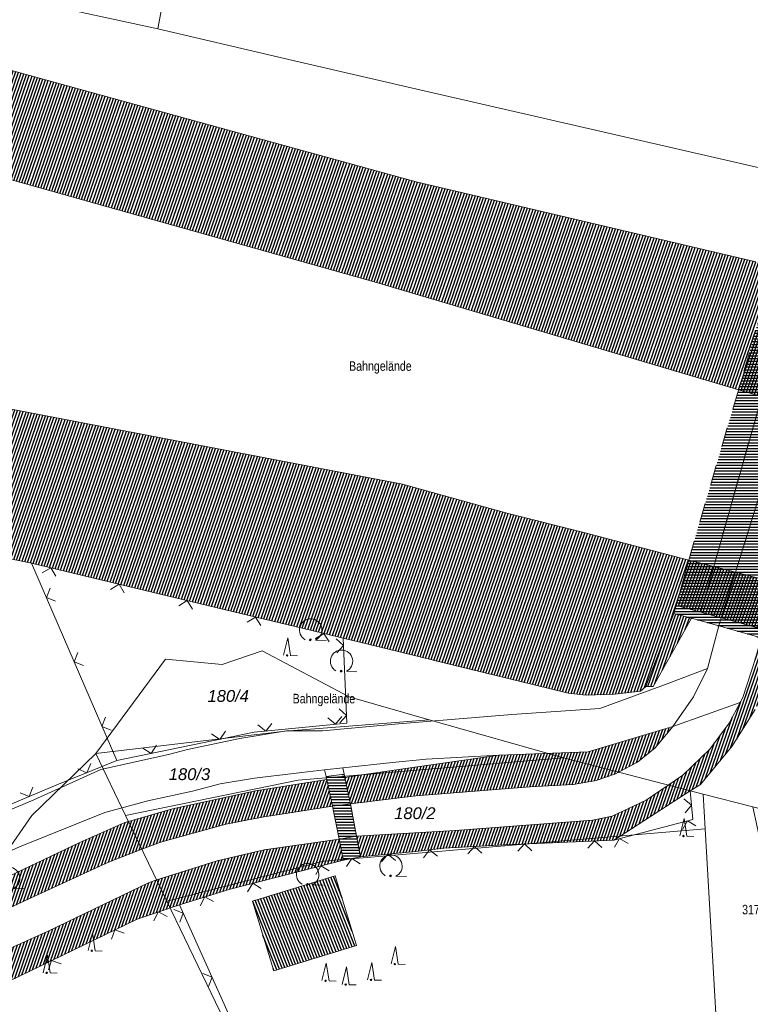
# Model space of a CAD drawing. Header units: metres. Extents: x 345144 to 348639, y 5629211 to 5635235.
# Tile 1034 of 1056: x 347665 to 347717, y 5631543 to 5631613. Entities that reach past the tile are written whole.
import ezdxf
from ezdxf.enums import TextEntityAlignment as Align

# ---------------------------------------------------------------- set-up
doc = ezdxf.new("R2010")
doc.units = ezdxf.units.M
doc.header["$MEASUREMENT"] = 0
doc.linetypes.add('8_8', pattern=[2.8, 1.4, -1.4])
for name, color, linetype in [('028 Geländeform', 7, 'Continuous'), ('028 Geländeform Ausg.', 7, 'Continuous'), ('081-083 Topographie', 7, 'Continuous'), ('081-083 Topographie Ausg.', 7, 'Continuous'), ('AX Flurstück', 7, 'Continuous'), ('AX Gebäude', 7, 'Continuous'), ('Definitionslinie', 7, 'Continuous'), ('Präsentationsobjekt -Text (punktförmig)', 7, 'Continuous')]:
    doc.layers.add(name, color=color, linetype=linetype)
doc.styles.add('ARIAL', font='arial.ttf', dxfattribs={"height": 1})
doc.styles.add('ARIALIT', font='ariali.ttf', dxfattribs={"height": 1})
pattern_1 = [(250.9552151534, (0, 0), (0.1890527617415, -0.065261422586), [])]
pattern_2 = [(0, (0, 0), (0, 0.2), [])]

# ---------------------------------------------------------------- blocks, each defined once
blk = doc.blocks.new('alk_7200_nrwx2')
at = {"true_color": 0x2e2e2e}
h = blk.add_hatch(color=250, dxfattribs=at)
edge = h.paths.add_edge_path(flags=0)
edge.add_arc((-0.020544, -0.388118), 0.055525, 180, 360, ccw=False)
edge.add_arc((-0.020544, -0.388118), 0.055525, 0, 180, ccw=False)
at = {"color": 250, "lineweight": 5, "true_color": 0x2e2e2e, "flags": 128}
blk.add_lwpolyline([(-0.298168, -0.388118), (-0.020544, 1), (0.257079, -0.388118), (0.812326, -0.388118)], dxfattribs=at)
blk.add_lwpolyline([(-0.298168, -0.388118), (-0.020544, 1), (0.257079, -0.388118), (0.812326, -0.388118)], dxfattribs=at)
at = {"color": 250, "lineweight": 5, "true_color": 0x2e2e2e}
for start, end in [(0, 180), (180, 0)]:
    blk.add_arc((-0.020544, -0.388118), 0.055525, start, end, dxfattribs=at)
blk = doc.blocks.new('alk_7100_nrwx2')
at = {"true_color": 0x2e2e2e}
h = blk.add_hatch(color=250, dxfattribs=at)
edge = h.paths.add_edge_path(flags=0)
edge.add_arc((0.024073, -0.597267), 0.057254, 180, 360, ccw=False)
edge.add_arc((0.024073, -0.597267), 0.057255, 0, 180, ccw=False)
at = {"color": 250, "lineweight": 5, "true_color": 0x2e2e2e, "flags": 128}
blk.add_lwpolyline([(0.349382, -0.597267), (1, -0.597267)], dxfattribs=at)
at = {"color": 250, "lineweight": 5, "true_color": 0x2e2e2e}
for centre, radius, start, end in [((0.024073, 0.012362), 0.690995, -61.91481688, -118.08518312), ((0.024073, -0.597267), 0.057255, 0, 180), ((0.024073, -0.597267), 0.057254, 180, 0)]:
    blk.add_arc(centre, radius, start, end, dxfattribs=at)

msp = doc.modelspace()

# ---------------------------------------------------------------- hatches: boundary and pattern name
at = {"layer": '028 Geländeform', "true_color": 0xb27500}
h = msp.add_hatch(dxfattribs=at)
h.set_pattern_fill('_USER', color=44, scale=0.2, angle=250.95521515, style=0, pattern_type=0)
h.set_pattern_definition(pattern_1)
h.paths.add_polyline_path([(347717.598, 5631595.485), (347718.729, 5631595.229), (347718.729, 5631595.229), (347717.905, 5631591.038), (347717.905, 5631591.038), (347717.736, 5631591.087), (347717.736, 5631591.087), (347717.606, 5631590.607), (347717.606, 5631590.607), (347719.222, 5631590.125), (347719.222, 5631590.125), (347721.198, 5631589.537), (347721.198, 5631589.537), (347723.872, 5631588.776), (347723.872, 5631588.776), (347725.583, 5631588.266), (347725.583, 5631588.266), (347726.961, 5631587.855), (347726.961, 5631587.855), (347727.113, 5631588.358), (347727.113, 5631588.358), (347729.355, 5631593.716), (347729.355, 5631593.716), (347728.879, 5631593.96), (347728.879, 5631593.96), (347729.94, 5631595.955), (347729.94, 5631595.955), (347730.559, 5631596.708), (347730.559, 5631596.708), (347731.24, 5631597.149), (347731.24, 5631597.149), (347732.178, 5631597.368), (347732.178, 5631597.368), (347733.343, 5631597.387), (347733.343, 5631597.387), (347751.209, 5631591.605), (347751.209, 5631591.605), (347757.511, 5631589.529), (347757.511, 5631589.529), (347782.259, 5631581.826), (347782.259, 5631581.826), (347782.894, 5631580.825), (347782.894, 5631580.825), (347773.975, 5631583.598), (347773.975, 5631583.598), (347767.769, 5631585.161), (347767.769, 5631585.161), (347778.063, 5631581.984), (347778.063, 5631581.984), (347796.794, 5631576.619), (347796.794, 5631576.619), (347799.745, 5631575.774), (347799.745, 5631575.774), (347800.984, 5631575.145), (347800.984, 5631575.145), (347805.507, 5631573.251), (347805.507, 5631573.251), (347808.816, 5631570.354), (347808.816, 5631570.354), (347807.892, 5631559.075), (347807.892, 5631559.075), (347763.459, 5631572.699), (347763.459, 5631572.699), (347725.803, 5631583.634), (347725.803, 5631583.634), (347724.336, 5631584.06), (347724.336, 5631584.06), (347722.634, 5631584.554), (347722.634, 5631584.554), (347719.891, 5631585.351), (347719.891, 5631585.351), (347718.027, 5631585.892), (347718.027, 5631585.892), (347716.369, 5631586.374), (347716.369, 5631586.374), (347715.982, 5631586.486), (347715.982, 5631586.486), (347690.621, 5631594.01), (347690.621, 5631594.01), (347662.92, 5631601.798), (347662.92, 5631601.798), (347649.668, 5631604.485), (347649.668, 5631604.485), (347650.473, 5631605.854), (347650.473, 5631605.854), (347651.88, 5631607.34), (347651.88, 5631607.34), (347653.377, 5631608.457), (347653.377, 5631608.457), (347655.15, 5631609.203), (347655.15, 5631609.203), (347656.919, 5631609.71), (347656.919, 5631609.71), (347659.142, 5631609.836), (347659.142, 5631609.836), (347661.583, 5631609.669), (347661.583, 5631609.669), (347664.303, 5631609.203), (347664.303, 5631609.203), (347693.442, 5631601.181), (347693.442, 5631601.181)], flags=0)
h = msp.add_hatch(dxfattribs=at)
h.set_pattern_fill('_USER', color=44, scale=0.2, angle=250.95521515, style=0, pattern_type=0)
h.set_pattern_definition(pattern_1)
h.paths.add_polyline_path([(347712.826, 5631574.254), (347711.94, 5631571.029), (347711.94, 5631571.029), (347711.779, 5631570.454), (347711.779, 5631570.454), (347709.769, 5631565.26), (347709.769, 5631565.26), (347709.404, 5631564.926), (347709.404, 5631564.926), (347707.545, 5631564.698), (347707.545, 5631564.698), (347705.535, 5631564.643), (347705.535, 5631564.643), (347704.256, 5631564.769), (347704.256, 5631564.769), (347690.02, 5631568.262), (347690.02, 5631568.262), (347688.23, 5631568.701), (347688.23, 5631568.701), (347685.903, 5631569.261), (347685.903, 5631569.261), (347680.46, 5631570.57), (347680.46, 5631570.57), (347666.068, 5631574.031), (347666.068, 5631574.031), (347651.298, 5631577.059), (347651.298, 5631577.059), (347642.157, 5631578.686), (347642.157, 5631578.686), (347640.775, 5631578.935), (347640.775, 5631578.935), (347639.087, 5631579.56), (347639.087, 5631579.56), (347637.613, 5631580.513), (347637.613, 5631580.513), (347636.139, 5631581.767), (347636.139, 5631581.767), (347634.975, 5631583.183), (347634.975, 5631583.183), (347633.843, 5631585.633), (347633.843, 5631585.633), (347633.007, 5631587.288), (347633.007, 5631587.288), (347632.845, 5631591.188), (347632.845, 5631591.188), (347643.335, 5631589.079), (347643.335, 5631589.079), (347692.465, 5631579.646), (347692.465, 5631579.646), (347699.971, 5631577.563), (347699.971, 5631577.563), (347705.461, 5631576.194), (347705.461, 5631576.194)], flags=0)
h = msp.add_hatch(dxfattribs=at)
h.set_pattern_fill('_USER', color=44, scale=0.2, angle=250.95521515, style=0, pattern_type=0)
h.set_pattern_definition(pattern_1)
h.paths.add_polyline_path([(347711.94, 5631571.029), (347712.826, 5631574.254), (347712.826, 5631574.254), (347714.611, 5631573.79), (347714.611, 5631573.79), (347716.156, 5631573.388), (347716.156, 5631573.388), (347719.134, 5631572.614), (347719.134, 5631572.614), (347720.813, 5631572.177), (347720.813, 5631572.177), (347722.537, 5631571.729), (347722.537, 5631571.729), (347721.56, 5631568.367), (347721.56, 5631568.367), (347719.826, 5631568.848), (347719.826, 5631568.848), (347718.165, 5631569.307), (347718.165, 5631569.307), (347715.143, 5631570.145), (347715.143, 5631570.145), (347713.695, 5631570.545), (347713.695, 5631570.545)], flags=0)
h = msp.add_hatch(dxfattribs=at)
h.set_pattern_fill('_USER', color=44, scale=0.2, angle=250.95521515, style=0, pattern_type=0)
h.set_pattern_definition(pattern_1)
h.paths.add_polyline_path([(347709.769, 5631565.26), (347711.779, 5631570.454), (347711.779, 5631570.454), (347713.036, 5631570.106), (347713.036, 5631570.106), (347710.296, 5631565.258), (347710.296, 5631565.258)], flags=0)
h = msp.add_hatch(dxfattribs=at)
h.set_pattern_fill('_USER', color=44, scale=0.2, angle=250.95521515, style=0, pattern_type=0)
h.set_pattern_definition(pattern_1)
h.paths.add_polyline_path([(347717.981, 5631568.714), (347719.628, 5631568.27), (347719.628, 5631568.27), (347718.8, 5631566.114), (347718.8, 5631566.114), (347717.564, 5631563.61), (347717.564, 5631563.61), (347715.903, 5631560.977), (347715.903, 5631560.977), (347713.66, 5631558.274), (347713.66, 5631558.274), (347712.929, 5631557.831), (347712.929, 5631557.831), (347707.942, 5631554.605), (347707.942, 5631554.605), (347707.508, 5631554.324), (347707.508, 5631554.324), (347701.479, 5631554.06), (347701.479, 5631554.06), (347699.758, 5631553.984), (347699.758, 5631553.984), (347695.395, 5631553.738), (347695.395, 5631553.738), (347693.386, 5631553.503), (347693.386, 5631553.503), (347689.472, 5631553.141), (347689.472, 5631553.141), (347689.195, 5631554.595), (347689.195, 5631554.595), (347696.207, 5631555.012), (347696.207, 5631555.012), (347705.98, 5631555.737), (347705.98, 5631555.737), (347707.374, 5631556.02), (347707.374, 5631556.02), (347709.803, 5631557.17), (347709.803, 5631557.17), (347711.375, 5631558.234), (347711.375, 5631558.234), (347712.415, 5631558.939), (347712.415, 5631558.939), (347714.337, 5631560.805), (347714.337, 5631560.805), (347715.698, 5631562.648), (347715.698, 5631562.648), (347716.495, 5631564.119), (347716.495, 5631564.119), (347716.687, 5631564.474), (347716.687, 5631564.474), (347717.582, 5631567.241), (347717.582, 5631567.241)], flags=0)
h = msp.add_hatch(dxfattribs=at)
h.set_pattern_fill('_USER', color=44, scale=0.2, angle=250.95521515, style=0, pattern_type=0)
h.set_pattern_definition(pattern_1)
h.paths.add_polyline_path([(347701.556, 5631558.118), (347693.413, 5631557.473), (347693.413, 5631557.473), (347688.753, 5631556.908), (347688.753, 5631556.908), (347688.36, 5631558.781), (347688.36, 5631558.781), (347689.722, 5631558.983), (347689.722, 5631558.983), (347693.172, 5631559.496), (347693.172, 5631559.496), (347699.305, 5631560.365), (347699.305, 5631560.365), (347705.664, 5631560.601), (347705.664, 5631560.601), (347711.708, 5631562.413), (347711.708, 5631562.413), (347710.439, 5631560.891), (347710.439, 5631560.891), (347709.173, 5631559.876), (347709.173, 5631559.876), (347707.831, 5631559.154), (347707.831, 5631559.154), (347707.609, 5631559.035), (347707.609, 5631559.035), (347706.235, 5631558.563), (347706.235, 5631558.563), (347704.599, 5631558.279), (347704.599, 5631558.279)], flags=0)
h = msp.add_hatch(dxfattribs=at)
h.set_pattern_fill('_USER', color=44, scale=0.2, angle=250.95521515, style=0, pattern_type=0)
h.set_pattern_definition(pattern_1)
h.paths.add_polyline_path([(347658.27, 5631548.809), (347669.489, 5631554.162), (347669.489, 5631554.162), (347672.701, 5631555.574), (347672.701, 5631555.574), (347672.968, 5631555.65), (347672.968, 5631555.65), (347676.09, 5631556.537), (347676.09, 5631556.537), (347682.007, 5631557.819), (347682.007, 5631557.819), (347687.073, 5631558.625), (347687.073, 5631558.625), (347687.479, 5631556.743), (347687.479, 5631556.743), (347682.478, 5631555.961), (347682.478, 5631555.961), (347679.894, 5631555.446), (347679.894, 5631555.446), (347675.235, 5631554.173), (347675.235, 5631554.173), (347673.921, 5631553.671), (347673.921, 5631553.671), (347671.542, 5631552.762), (347671.542, 5631552.762), (347665.876, 5631550.137), (347665.876, 5631550.137), (347659.206, 5631547.031), (347659.206, 5631547.031)], flags=0)
h = msp.add_hatch(dxfattribs=at)
h.set_pattern_fill('_USER', color=44, scale=0.2, angle=250.95521515, style=0, pattern_type=0)
h.set_pattern_definition(pattern_1)
h.paths.add_polyline_path([(347660.392, 5631544.762), (347667.253, 5631547.846), (347667.253, 5631547.846), (347674.431, 5631551.293), (347674.431, 5631551.293), (347674.974, 5631551.499), (347674.974, 5631551.499), (347679.261, 5631552.851), (347679.261, 5631552.851), (347682.628, 5631553.618), (347682.628, 5631553.618), (347687.965, 5631554.395), (347687.965, 5631554.395), (347688.244, 5631552.943), (347688.244, 5631552.943), (347688.252, 5631552.904), (347688.252, 5631552.904), (347680.192, 5631550.835), (347680.192, 5631550.835), (347676.598, 5631549.715), (347676.598, 5631549.715), (347673.572, 5631548.701), (347673.572, 5631548.701), (347661.412, 5631542.799), (347661.412, 5631542.799), (347661.406, 5631542.811), (347661.406, 5631542.811)], flags=0)
at = {"layer": '081-083 Topographie'}
h = msp.add_hatch(dxfattribs=at)
h.set_pattern_fill('_USER', scale=0.2, style=0, pattern_type=0)
h.set_pattern_definition(pattern_2)
h.paths.add_polyline_path([(347721.388, 5631567.783), (347719.956, 5631568.179), (347719.956, 5631568.179), (347719.628, 5631568.27), (347719.628, 5631568.27), (347717.981, 5631568.714), (347717.981, 5631568.714), (347714.97, 5631569.574), (347714.97, 5631569.574), (347713.036, 5631570.106), (347713.036, 5631570.106), (347711.779, 5631570.454), (347711.779, 5631570.454), (347711.94, 5631571.029), (347711.94, 5631571.029), (347712.826, 5631574.254), (347712.826, 5631574.254), (347716.369, 5631586.374), (347716.369, 5631586.374), (347717.606, 5631590.607), (347717.606, 5631590.607), (347717.736, 5631591.087), (347717.736, 5631591.087), (347717.905, 5631591.038), (347717.905, 5631591.038), (347719.014, 5631590.702), (347719.014, 5631590.702), (347721.342, 5631590.018), (347721.342, 5631590.018), (347724.066, 5631589.253), (347724.066, 5631589.253), (347725.99, 5631588.688), (347725.99, 5631588.688), (347727.113, 5631588.358), (347727.113, 5631588.358), (347726.961, 5631587.855), (347726.961, 5631587.855), (347725.803, 5631583.634), (347725.803, 5631583.634), (347722.537, 5631571.729), (347722.537, 5631571.729), (347721.56, 5631568.367), (347721.56, 5631568.367)], flags=0)
h = msp.add_hatch(dxfattribs=at)
h.set_pattern_fill('_USER', scale=0.2, style=0, pattern_type=0)
h.set_pattern_definition(pattern_2)
h.paths.add_polyline_path([(347688.252, 5631552.904), (347688.244, 5631552.943), (347688.244, 5631552.943), (347687.965, 5631554.395), (347687.965, 5631554.395), (347687.479, 5631556.743), (347687.479, 5631556.743), (347687.073, 5631558.625), (347687.073, 5631558.625), (347687.02, 5631558.853), (347687.02, 5631558.853), (347688.312, 5631559.02), (347688.312, 5631559.02), (347688.36, 5631558.781), (347688.36, 5631558.781), (347688.753, 5631556.908), (347688.753, 5631556.908), (347689.195, 5631554.595), (347689.195, 5631554.595), (347689.472, 5631553.141), (347689.472, 5631553.141)], flags=0)
at = {"layer": 'AX Gebäude', "true_color": 0x4f4f4f}
h = msp.add_hatch(dxfattribs=at)
h.set_pattern_fill('_USER', color=251, scale=0.2, angle=111.52941176, style=0, pattern_type=0)
h.set_pattern_definition([(111.5294117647, (0, 0), (-0.186045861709, -0.07339575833), [])])
h.paths.add_polyline_path([(347681.794, 5631549.984), (347687.677, 5631551.774), (347689.186, 5631546.814), (347683.303, 5631545.025)], flags=0)

# ---------------------------------------------------------------- linework, layer by layer
at = {"layer": '081-083 Topographie', "color": 7, "linetype": 'Continuous', "lineweight": 5, "flags": 128}
for points in [[(347713.695, 5631570.545), (347714.611, 5631573.79), (347714.611, 5631573.79), (347718.027, 5631585.892), (347718.027, 5631585.892), (347719.222, 5631590.125)], [(347711.708, 5631562.413), (347713.159, 5631564.524), (347713.159, 5631564.524), (347714.17, 5631566.534), (347714.17, 5631566.534), (347714.97, 5631569.574), (347714.97, 5631569.574), (347715.143, 5631570.145), (347715.143, 5631570.145), (347716.156, 5631573.388), (347716.156, 5631573.388), (347719.891, 5631585.351), (347719.891, 5631585.351), (347721.198, 5631589.537), (347721.198, 5631589.537), (347721.342, 5631590.018)], [(347716.495, 5631564.119), (347716.687, 5631564.474), (347716.687, 5631564.474), (347717.582, 5631567.241), (347717.582, 5631567.241), (347717.981, 5631568.714), (347717.981, 5631568.714), (347718.165, 5631569.307), (347718.165, 5631569.307), (347719.134, 5631572.614), (347719.134, 5631572.614), (347722.634, 5631584.554), (347722.634, 5631584.554), (347723.872, 5631588.776), (347723.872, 5631588.776), (347724.066, 5631589.253)], [(347688.23, 5631568.701), (347688.511, 5631562.655), (347688.511, 5631562.655), (347681.913, 5631561.992), (347681.913, 5631561.992), (347672.126, 5631559.981), (347672.126, 5631559.981), (347666.068, 5631574.031), (347666.068, 5631574.031), (347680.46, 5631570.57), (347680.46, 5631570.57), (347685.903, 5631569.261), (347685.903, 5631569.261), (347688.23, 5631568.701)], [(347662.056, 5631555.441), (347666.218, 5631557.179), (347666.218, 5631557.179), (347670.993, 5631559.35), (347670.993, 5631559.35), (347675.803, 5631560.405), (347675.803, 5631560.405), (347677.173, 5631560.758), (347677.173, 5631560.758), (347680.883, 5631561.553), (347680.883, 5631561.553), (347684.213, 5631562.109), (347684.213, 5631562.109), (347686.765, 5631562.088), (347686.765, 5631562.088), (347692.185, 5631562.585), (347692.185, 5631562.585), (347700.237, 5631563.252), (347700.237, 5631563.252), (347706.513, 5631563.682), (347706.513, 5631563.682), (347711.109, 5631565.383), (347711.109, 5631565.383), (347714.17, 5631566.534)], [(347711.708, 5631562.413), (347716.495, 5631564.119)], [(347632.233, 5631542.844), (347633.688, 5631542.088), (347633.688, 5631542.088), (347660, 5631554.954), (347660, 5631554.954), (347663.93, 5631556.601), (347663.93, 5631556.601), (347667.869, 5631558.253), (347667.869, 5631558.253), (347672.126, 5631559.981)], [(347688.207, 5631559.469), (347691.76, 5631559.851), (347691.76, 5631559.851), (347694.139, 5631560.08), (347694.139, 5631560.08), (347699.305, 5631560.365)], [(347657.53, 5631550.306), (347660.606, 5631551.735), (347660.606, 5631551.735), (347665.196, 5631553.833), (347665.196, 5631553.833), (347671.282, 5631556.283), (347671.282, 5631556.283), (347674.341, 5631557.119), (347674.341, 5631557.119), (347677.525, 5631557.803), (347677.525, 5631557.803), (347679.478, 5631558.336), (347679.478, 5631558.336), (347681.941, 5631558.725), (347681.941, 5631558.725), (347685.294, 5631559.129), (347685.294, 5631559.129), (347686.918, 5631559.325)], [(347686.918, 5631559.325), (347688.207, 5631559.469)], [(347686.918, 5631559.325), (347687.02, 5631558.853)], [(347688.207, 5631559.469), (347688.312, 5631559.02)], [(347712.929, 5631557.831), (347713.126, 5631555.787)], [(347687.479, 5631556.743), (347688.753, 5631556.908)], [(347693.386, 5631553.503), (347695.395, 5631553.738), (347695.395, 5631553.738), (347699.758, 5631553.984), (347699.758, 5631553.984), (347701.479, 5631554.06), (347701.479, 5631554.06), (347707.508, 5631554.324), (347707.508, 5631554.324), (347713.126, 5631555.787)], [(347687.965, 5631554.395), (347689.195, 5631554.595)], [(347676.598, 5631549.715), (347680.192, 5631550.835), (347680.192, 5631550.835), (347688.252, 5631552.904), (347688.252, 5631552.904), (347689.472, 5631553.141), (347689.472, 5631553.141), (347693.386, 5631553.503)], [(347660.367, 5631541.367), (347660.012, 5631542.111), (347660.012, 5631542.111), (347660.381, 5631542.292), (347660.381, 5631542.292), (347661.412, 5631542.799), (347661.412, 5631542.799), (347673.572, 5631548.701), (347673.572, 5631548.701), (347676.598, 5631549.715)], [(347676.598, 5631549.715), (347687.37, 5631525.747), (347687.37, 5631525.747), (347696.387, 5631505.848)]]:
    msp.add_lwpolyline(points, dxfattribs=at)
at = {"layer": 'AX Flurstück', "color": 8, "linetype": 'Continuous', "lineweight": 13, "true_color": 0x808080, "flags": 128}
for points in [[(347657.003, 5631672.874), (347678.525, 5631667.799), (347681.602, 5631667.138), (347685.098, 5631666.387), (347675.054, 5631612.053), (347669.668, 5631613.223), (347666.753, 5631613.882), (347657.776, 5631616.068), (347646.36, 5631618.573), (347647.524, 5631627.558), (347651.782, 5631647.94), (347656.804, 5631671.959), (347657.003, 5631672.874)], [(347749.436, 5631652.246), (347780.697, 5631645.116), (347772.176, 5631638.808), (347758.903, 5631625.899), (347749.932, 5631619.128), (347734.658, 5631613.605), (347729.854, 5631610.888), (347726.094, 5631605.537), (347723.869, 5631601.255), (347719.002, 5631601.903), (347693.998, 5631607.661), (347685.185, 5631609.691), (347675.054, 5631612.053), (347685.098, 5631666.387), (347702.659, 5631662.167), (347705.474, 5631661.301), (347749.436, 5631652.246)], [(347669.668, 5631613.223), (347675.054, 5631612.053), (347685.185, 5631609.691), (347693.998, 5631607.661), (347719.002, 5631601.903), (347723.869, 5631601.255), (347727.83, 5631600.723), (347733.861, 5631599.908), (347740.645, 5631597.641), (347770.878, 5631588.868), (347784.248, 5631582.221)], [(347633.526, 5631574.114), (347638.829, 5631572.868), (347643.816, 5631572.956), (347652.455, 5631569.833), (347652.35, 5631568.726), (347649.995, 5631567.171), (347649.699, 5631565.542), (347653.373, 5631561.14), (347653.133, 5631550.803), (347655.102, 5631549.512), (347659.402, 5631550.188), (347663.238, 5631552.003), (347666.076, 5631556.081), (347670.639, 5631560.489), (347672.761, 5631556.079), (347675.696, 5631549.986), (347687.37, 5631525.746), (347696.485, 5631505.952), (347682.847, 5631498.942)], [(347796.284, 5631537.306), (347775.412, 5631542.342), (347774.465, 5631542.468), (347773.197, 5631542.453), (347728.655, 5631553.769), (347717.396, 5631556.682), (347713.85, 5631557.599), (347703.928, 5631560.167), (347694.362, 5631562.887), (347688.674, 5631564.509), (347682.473, 5631567.793), (347679.622, 5631566.818), (347675.595, 5631567.202), (347670.639, 5631560.489), (347666.076, 5631556.081), (347663.238, 5631552.003)], [(347675.595, 5631567.202), (347679.622, 5631566.818), (347682.473, 5631567.793), (347688.674, 5631564.509), (347694.362, 5631562.887), (347684.102, 5631562.063), (347670.639, 5631560.489), (347675.595, 5631567.202)], [(347684.102, 5631562.063), (347694.362, 5631562.887), (347703.928, 5631560.167), (347685.041, 5631558.593), (347672.761, 5631556.079), (347670.639, 5631560.489), (347684.102, 5631562.063)], [(347686.858, 5631552.825), (347675.696, 5631549.986), (347672.761, 5631556.079), (347685.041, 5631558.593), (347703.928, 5631560.167), (347713.85, 5631557.599), (347713.993, 5631555.115), (347686.858, 5631552.825)], [(347739.3, 5631527.731), (347717.026, 5631516.178), (347714.749, 5631541.968), (347713.993, 5631555.115), (347713.85, 5631557.599), (347717.396, 5631556.682), (347718.012, 5631553.851), (347721.704, 5631551.63), (347769.039, 5631540.689), (347759.524, 5631535.954), (347753.144, 5631533.477), (347744.698, 5631530.247), (347739.3, 5631527.731)], [(347717.026, 5631516.178), (347696.485, 5631505.952), (347687.37, 5631525.746), (347675.696, 5631549.986), (347686.858, 5631552.825), (347713.993, 5631555.115), (347714.749, 5631541.968), (347717.026, 5631516.178)]]:
    msp.add_lwpolyline(points, dxfattribs=at)
at = {"layer": 'AX Gebäude', "color": 7, "linetype": 'Continuous', "lineweight": 5, "flags": 128}
msp.add_lwpolyline([(347681.794, 5631549.984), (347687.677, 5631551.774), (347689.186, 5631546.814), (347683.303, 5631545.025), (347681.794, 5631549.984)], dxfattribs=at)
at = {"layer": 'Definitionslinie', "color": 44, "linetype": 'Continuous', "lineweight": 5, "true_color": 0xb27500, "flags": 128}
for points in [[(347664.303, 5631609.203), (347693.442, 5631601.181)], [(347662.92, 5631601.798), (347690.621, 5631594.01)], [(347693.442, 5631601.181), (347717.598, 5631595.485)], [(347690.621, 5631594.01), (347715.982, 5631586.486)], [(347643.335, 5631589.079), (347692.465, 5631579.646)], [(347715.982, 5631586.486), (347716.369, 5631586.374), (347716.369, 5631586.374), (347718.027, 5631585.892), (347718.027, 5631585.892), (347719.891, 5631585.351), (347719.891, 5631585.351), (347722.634, 5631584.554), (347722.634, 5631584.554), (347724.336, 5631584.06), (347724.336, 5631584.06), (347725.803, 5631583.634), (347725.803, 5631583.634), (347763.459, 5631572.699)], [(347692.465, 5631579.646), (347699.971, 5631577.563)], [(347699.971, 5631577.563), (347705.461, 5631576.194)], [(347651.298, 5631577.059), (347666.068, 5631574.031)], [(347705.461, 5631576.194), (347712.826, 5631574.254)], [(347666.068, 5631574.031), (347680.46, 5631570.57)], [(347711.94, 5631571.029), (347712.826, 5631574.254)], [(347711.94, 5631571.029), (347712.826, 5631574.254)], [(347712.826, 5631574.254), (347714.611, 5631573.79), (347714.611, 5631573.79), (347716.156, 5631573.388), (347716.156, 5631573.388), (347719.134, 5631572.614), (347719.134, 5631572.614), (347720.813, 5631572.177), (347720.813, 5631572.177), (347722.537, 5631571.729)], [(347680.46, 5631570.57), (347685.903, 5631569.261)], [(347709.769, 5631565.26), (347711.779, 5631570.454)], [(347709.769, 5631565.26), (347711.779, 5631570.454)], [(347711.779, 5631570.454), (347711.94, 5631571.029)], [(347711.779, 5631570.454), (347713.036, 5631570.106)], [(347711.94, 5631571.029), (347713.695, 5631570.545)], [(347713.695, 5631570.545), (347715.143, 5631570.145)], [(347710.296, 5631565.258), (347713.036, 5631570.106)], [(347715.143, 5631570.145), (347718.165, 5631569.307)], [(347685.903, 5631569.261), (347688.23, 5631568.701)], [(347688.23, 5631568.701), (347690.02, 5631568.262)], [(347690.02, 5631568.262), (347704.256, 5631564.769)], [(347716.687, 5631564.474), (347717.582, 5631567.241)], [(347707.545, 5631564.698), (347709.404, 5631564.926)], [(347709.404, 5631564.926), (347709.769, 5631565.26)], [(347709.769, 5631565.26), (347710.296, 5631565.258)], [(347704.256, 5631564.769), (347705.535, 5631564.643)], [(347705.535, 5631564.643), (347707.545, 5631564.698)], [(347715.698, 5631562.648), (347716.495, 5631564.119)], [(347716.495, 5631564.119), (347716.687, 5631564.474)], [(347715.903, 5631560.977), (347717.564, 5631563.61)], [(347705.664, 5631560.601), (347711.708, 5631562.413)], [(347710.439, 5631560.891), (347711.708, 5631562.413)], [(347714.337, 5631560.805), (347715.698, 5631562.648)], [(347699.305, 5631560.365), (347705.664, 5631560.601)], [(347709.173, 5631559.876), (347710.439, 5631560.891)], [(347712.415, 5631558.939), (347714.337, 5631560.805)], [(347713.66, 5631558.274), (347715.903, 5631560.977)], [(347693.172, 5631559.496), (347699.305, 5631560.365)], [(347688.36, 5631558.781), (347689.722, 5631558.983), (347689.722, 5631558.983), (347693.172, 5631559.496)], [(347707.609, 5631559.035), (347707.831, 5631559.154), (347707.831, 5631559.154), (347709.173, 5631559.876)], [(347682.007, 5631557.819), (347687.073, 5631558.625)], [(347687.073, 5631558.625), (347687.479, 5631556.743)], [(347688.36, 5631558.781), (347688.753, 5631556.908)], [(347704.599, 5631558.279), (347706.235, 5631558.563)], [(347706.235, 5631558.563), (347707.609, 5631559.035)], [(347709.803, 5631557.17), (347711.375, 5631558.234), (347711.375, 5631558.234), (347712.415, 5631558.939)], [(347676.09, 5631556.537), (347682.007, 5631557.819)], [(347693.413, 5631557.473), (347701.556, 5631558.118)], [(347701.556, 5631558.118), (347704.599, 5631558.279)], [(347707.508, 5631554.324), (347707.942, 5631554.605), (347707.942, 5631554.605), (347712.929, 5631557.831)], [(347712.929, 5631557.831), (347713.66, 5631558.274)], [(347688.753, 5631556.908), (347693.413, 5631557.473)], [(347707.374, 5631556.02), (347709.803, 5631557.17)], [(347672.701, 5631555.574), (347672.968, 5631555.65), (347672.968, 5631555.65), (347676.09, 5631556.537)], [(347682.478, 5631555.961), (347687.479, 5631556.743)], [(347679.894, 5631555.446), (347682.478, 5631555.961)], [(347696.207, 5631555.012), (347705.98, 5631555.737)], [(347705.98, 5631555.737), (347707.374, 5631556.02)], [(347669.489, 5631554.162), (347672.701, 5631555.574)], [(347675.235, 5631554.173), (347679.894, 5631555.446)], [(347689.195, 5631554.595), (347696.207, 5631555.012)], [(347682.628, 5631553.618), (347687.965, 5631554.395)], [(347687.965, 5631554.395), (347688.244, 5631552.943), (347688.244, 5631552.943), (347688.252, 5631552.904)], [(347689.195, 5631554.595), (347689.472, 5631553.141)], [(347699.758, 5631553.984), (347701.479, 5631554.06), (347701.479, 5631554.06), (347707.508, 5631554.324)], [(347658.27, 5631548.809), (347669.489, 5631554.162)], [(347671.542, 5631552.762), (347673.921, 5631553.671)], [(347673.921, 5631553.671), (347675.235, 5631554.173)], [(347679.261, 5631552.851), (347682.628, 5631553.618)], [(347693.386, 5631553.503), (347695.395, 5631553.738)], [(347695.395, 5631553.738), (347699.758, 5631553.984)], [(347680.192, 5631550.835), (347688.252, 5631552.904)], [(347689.472, 5631553.141), (347693.386, 5631553.503)], [(347665.876, 5631550.137), (347671.542, 5631552.762)], [(347674.974, 5631551.499), (347679.261, 5631552.851)], [(347674.431, 5631551.293), (347674.974, 5631551.499)], [(347667.253, 5631547.846), (347674.431, 5631551.293)], [(347676.598, 5631549.715), (347680.192, 5631550.835)], [(347659.206, 5631547.031), (347665.876, 5631550.137)], [(347673.572, 5631548.701), (347676.598, 5631549.715)], [(347661.412, 5631542.799), (347673.572, 5631548.701)], [(347660.392, 5631544.762), (347667.253, 5631547.846)]]:
    msp.add_lwpolyline(points, dxfattribs=at)
at = {"layer": 'Definitionslinie', "color": 7, "linetype": '8_8', "lineweight": 5, "flags": 128}
for points in [[(347712.826, 5631574.254), (347716.369, 5631586.374), (347716.369, 5631586.374), (347717.606, 5631590.607)], [(347713.695, 5631570.545), (347714.611, 5631573.79), (347714.611, 5631573.79), (347718.027, 5631585.892), (347718.027, 5631585.892), (347719.222, 5631590.125)], [(347715.143, 5631570.145), (347716.156, 5631573.388), (347716.156, 5631573.388), (347719.891, 5631585.351), (347719.891, 5631585.351), (347721.198, 5631589.537)], [(347711.94, 5631571.029), (347712.826, 5631574.254)], [(347711.779, 5631570.454), (347711.94, 5631571.029)], [(347714.97, 5631569.574), (347715.143, 5631570.145)], [(347713.159, 5631564.524), (347714.17, 5631566.534)], [(347711.708, 5631562.413), (347713.159, 5631564.524)], [(347687.479, 5631556.743), (347688.753, 5631556.908)], [(347687.965, 5631554.395), (347689.195, 5631554.595)]]:
    msp.add_lwpolyline(points, dxfattribs=at)
at = {"layer": 'Definitionslinie', "color": 7, "linetype": 'Continuous', "lineweight": 5, "flags": 128}
for points in [[(347666.068, 5631574.031), (347680.46, 5631570.57), (347680.46, 5631570.57), (347685.903, 5631569.261), (347685.903, 5631569.261), (347688.23, 5631568.701)], [(347666.068, 5631574.031), (347672.126, 5631559.981)], [(347667.796, 5631573.101), (347667.426, 5631573.704), (347666.823, 5631573.335)], [(347667.796, 5631573.101), (347667.426, 5631573.704), (347666.823, 5631573.335)], [(347672.657, 5631571.932), (347672.288, 5631572.535), (347671.685, 5631572.166)], [(347672.657, 5631571.932), (347672.288, 5631572.535), (347671.685, 5631572.166)], [(347667.378, 5631572.254), (347667.117, 5631571.597), (347667.774, 5631571.336)], [(347667.378, 5631572.254), (347667.117, 5631571.597), (347667.774, 5631571.336)], [(347677.518, 5631570.763), (347677.149, 5631571.366), (347676.546, 5631570.997)], [(347677.518, 5631570.763), (347677.149, 5631571.366), (347676.546, 5631570.997)], [(347682.38, 5631569.594), (347682.01, 5631570.197), (347681.407, 5631569.828)], [(347682.38, 5631569.594), (347682.01, 5631570.197), (347681.407, 5631569.828)], [(347687.241, 5631568.425), (347686.872, 5631569.028), (347686.269, 5631568.658)], [(347687.241, 5631568.425), (347686.872, 5631569.028), (347686.269, 5631568.659)], [(347714.17, 5631566.534), (347714.97, 5631569.574)], [(347687.778, 5631567.653), (347688.254, 5631568.175), (347687.732, 5631568.652)], [(347687.778, 5631567.653), (347688.254, 5631568.175), (347687.732, 5631568.652)], [(347688.23, 5631568.701), (347688.511, 5631562.655)], [(347669.358, 5631567.663), (347669.097, 5631567.006), (347669.754, 5631566.745)], [(347669.358, 5631567.663), (347669.097, 5631567.006), (347669.754, 5631566.745)], [(347716.687, 5631564.474), (347717.582, 5631567.241)], [(347711.109, 5631565.383), (347714.17, 5631566.534)], [(347706.513, 5631563.682), (347711.109, 5631565.383)], [(347711.708, 5631562.413), (347716.495, 5631564.119)], [(347716.495, 5631564.119), (347716.687, 5631564.474)], [(347688.01, 5631562.658), (347688.487, 5631563.181), (347687.964, 5631563.657)], [(347688.01, 5631562.658), (347688.487, 5631563.181), (347687.964, 5631563.657)], [(347700.237, 5631563.252), (347706.513, 5631563.682)], [(347671.338, 5631563.072), (347671.077, 5631562.415), (347671.734, 5631562.153)], [(347671.338, 5631563.072), (347671.077, 5631562.415), (347671.734, 5631562.153)], [(347687.152, 5631563.021), (347687.699, 5631562.573), (347688.147, 5631563.121)], [(347687.152, 5631563.021), (347687.699, 5631562.573), (347688.147, 5631563.121)], [(347692.185, 5631562.585), (347700.237, 5631563.252)], [(347672.126, 5631559.981), (347681.913, 5631561.992)], [(347678.878, 5631561.879), (347679.468, 5631561.49), (347679.858, 5631562.08)], [(347678.878, 5631561.879), (347679.468, 5631561.49), (347679.858, 5631562.08)], [(347680.883, 5631561.553), (347684.213, 5631562.109)], [(347681.913, 5631561.992), (347688.511, 5631562.655)], [(347682.177, 5631562.521), (347682.725, 5631562.074), (347683.172, 5631562.621)], [(347682.177, 5631562.521), (347682.725, 5631562.074), (347683.172, 5631562.621)], [(347684.213, 5631562.109), (347686.765, 5631562.088)], [(347686.765, 5631562.088), (347692.185, 5631562.585)], [(347677.173, 5631560.758), (347680.883, 5631561.553)], [(347673.98, 5631560.872), (347674.571, 5631560.483), (347674.96, 5631561.074)], [(347673.98, 5631560.872), (347674.571, 5631560.483), (347674.96, 5631561.074)], [(347675.803, 5631560.405), (347677.173, 5631560.758)], [(347667.869, 5631558.253), (347672.126, 5631559.981)], [(347670.993, 5631559.35), (347675.803, 5631560.405)], [(347691.76, 5631559.851), (347694.139, 5631560.08)], [(347694.139, 5631560.08), (347699.305, 5631560.365)], [(347666.218, 5631557.179), (347670.993, 5631559.35)], [(347669.346, 5631559.392), (347669.998, 5631559.117), (347670.273, 5631559.768)], [(347669.346, 5631559.392), (347669.998, 5631559.117), (347670.273, 5631559.768)], [(347685.294, 5631559.129), (347686.918, 5631559.325)], [(347686.918, 5631559.325), (347688.207, 5631559.469)], [(347686.918, 5631559.325), (347687.02, 5631558.853)], [(347688.207, 5631559.469), (347691.76, 5631559.851)], [(347688.207, 5631559.469), (347688.312, 5631559.02)], [(347679.478, 5631558.336), (347681.941, 5631558.725)], [(347681.941, 5631558.725), (347685.294, 5631559.129)], [(347687.02, 5631558.853), (347688.312, 5631559.02)], [(347687.02, 5631558.853), (347687.073, 5631558.625)], [(347687.073, 5631558.625), (347687.479, 5631556.743)], [(347688.312, 5631559.02), (347688.36, 5631558.781)], [(347688.36, 5631558.781), (347688.753, 5631556.908)], [(347663.93, 5631556.601), (347667.869, 5631558.253)], [(347665.245, 5631557.695), (347665.9, 5631557.427), (347666.167, 5631558.081)], [(347665.245, 5631557.695), (347665.9, 5631557.427), (347666.167, 5631558.081)], [(347674.341, 5631557.119), (347677.525, 5631557.803)], [(347677.525, 5631557.803), (347679.478, 5631558.336)], [(347712.929, 5631557.831), (347713.126, 5631555.787)], [(347662.056, 5631555.441), (347666.218, 5631557.179)], [(347671.282, 5631556.283), (347674.341, 5631557.119)], [(347712.578, 5631556.263), (347713.028, 5631556.809), (347712.482, 5631557.259)], [(347712.578, 5631556.263), (347713.028, 5631556.809), (347712.482, 5631557.259)], [(347687.479, 5631556.743), (347687.965, 5631554.395)], [(347688.753, 5631556.908), (347689.195, 5631554.595)], [(347665.196, 5631553.833), (347671.282, 5631556.283)], [(347707.508, 5631554.324), (347713.126, 5631555.787)], [(347713.346, 5631555.328), (347712.736, 5631555.686), (347712.378, 5631555.076)], [(347713.346, 5631555.328), (347712.736, 5631555.686), (347712.378, 5631555.076)], [(347687.965, 5631554.395), (347688.244, 5631552.943), (347688.244, 5631552.943), (347688.252, 5631552.904)], [(347689.195, 5631554.595), (347689.472, 5631553.141)], [(347699.758, 5631553.984), (347701.479, 5631554.06), (347701.479, 5631554.06), (347707.508, 5631554.324)], [(347708.508, 5631554.068), (347707.898, 5631554.425), (347707.54, 5631553.816)], [(347708.508, 5631554.068), (347707.898, 5631554.425), (347707.54, 5631553.816)], [(347693.386, 5631553.503), (347695.395, 5631553.738)], [(347694.945, 5631553.182), (347694.391, 5631553.621), (347693.952, 5631553.066)], [(347694.945, 5631553.182), (347694.391, 5631553.621), (347693.952, 5631553.066)], [(347695.395, 5631553.738), (347699.758, 5631553.984)], [(347698.104, 5631553.39), (347697.577, 5631553.861), (347697.105, 5631553.334)], [(347698.104, 5631553.39), (347697.577, 5631553.861), (347697.105, 5631553.334)], [(347701.657, 5631553.567), (347701.135, 5631554.045), (347700.658, 5631553.523)], [(347701.657, 5631553.567), (347701.135, 5631554.045), (347700.658, 5631553.523)], [(347706.652, 5631553.786), (347706.131, 5631554.264), (347705.653, 5631553.742)], [(347706.652, 5631553.786), (347706.131, 5631554.264), (347705.653, 5631553.742)], [(347680.192, 5631550.835), (347688.252, 5631552.904)], [(347688.252, 5631552.904), (347689.472, 5631553.141)], [(347688.252, 5631552.904), (347689.472, 5631553.141)], [(347689.448, 5631552.627), (347688.862, 5631553.023), (347688.466, 5631552.436)], [(347689.448, 5631552.627), (347688.862, 5631553.023), (347688.466, 5631552.436)], [(347689.472, 5631553.141), (347693.386, 5631553.503)], [(347691.973, 5631552.87), (347691.429, 5631553.322), (347690.977, 5631552.778)], [(347691.973, 5631552.87), (347691.429, 5631553.322), (347690.977, 5631552.778)], [(347687.252, 5631552.131), (347686.643, 5631552.491), (347686.283, 5631551.883)], [(347687.252, 5631552.131), (347686.643, 5631552.491), (347686.283, 5631551.883)], [(347676.598, 5631549.715), (347680.192, 5631550.835)], [(347682.409, 5631550.888), (347681.801, 5631551.248), (347681.44, 5631550.639)], [(347682.409, 5631550.888), (347681.801, 5631551.248), (347681.44, 5631550.639)], [(347679.021, 5631549.946), (347678.395, 5631550.275), (347678.066, 5631549.649)], [(347679.021, 5631549.946), (347678.395, 5631550.275), (347678.066, 5631549.649)], [(347673.572, 5631548.701), (347676.598, 5631549.715)], [(347676.609, 5631548.471), (347676.86, 5631549.132), (347676.199, 5631549.384)], [(347676.609, 5631548.471), (347676.86, 5631549.132), (347676.199, 5631549.384)], [(347676.598, 5631549.715), (347687.37, 5631525.747)], [(347661.412, 5631542.799), (347673.572, 5631548.701)], [(347675.718, 5631548.893), (347675.085, 5631549.208), (347674.77, 5631548.575)], [(347675.718, 5631548.893), (347675.085, 5631549.208), (347674.77, 5631548.575)], [(347672.658, 5631547.702), (347671.99, 5631547.933), (347671.759, 5631547.265)], [(347672.658, 5631547.702), (347671.99, 5631547.933), (347671.759, 5631547.265)], [(347668.16, 5631545.518), (347667.492, 5631545.75), (347667.26, 5631545.082)], [(347668.16, 5631545.518), (347667.492, 5631545.75), (347667.26, 5631545.082)], [(347678.658, 5631543.911), (347678.909, 5631544.572), (347678.248, 5631544.823)], [(347678.658, 5631543.911), (347678.909, 5631544.572), (347678.248, 5631544.823)]]:
    msp.add_lwpolyline(points, dxfattribs=at)
at = {"layer": 'Definitionslinie', "color": 7, "linetype": 'Continuous', "lineweight": 13, "flags": 128}
for points in [[(347711.779, 5631570.454), (347713.036, 5631570.106)], [(347713.036, 5631570.106), (347714.97, 5631569.574)], [(347714.97, 5631569.574), (347717.981, 5631568.714)]]:
    msp.add_lwpolyline(points, dxfattribs=at)

# ---------------------------------------------------------------- block references
at = {"layer": '081-083 Topographie'}
for name, p, xscale, yscale, rotation in [('alk_7100_nrwx2', (347685.903, 5631569.261), 1.15275, 1.15275, -2.326036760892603), ('alk_7200_nrwx2', (347684.28, 5631567.815), 0.9005, 0.9005, -2.326036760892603), ('alk_7100_nrwx2', (347688.095, 5631567.041), 1.15275, 1.15275, -2.326036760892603), ('alk_7200_nrwx2', (347712.484, 5631554.963), 0.9005, 0.9005, -2.326036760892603), ('alk_7100_nrwx2', (347691.614, 5631552.458), 1.15275, 1.15275, -2.326036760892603), ('alk_7100_nrwx2', (347664.406, 5631551.59), 1.15275, 1.15275, -2.325463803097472), ('alk_7100_nrwx2', (347685.687, 5631551.848), 1.15275, 1.15275, -2.325463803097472), ('alk_7200_nrwx2', (347670.382, 5631546.792), 0.9005, 0.9005, -2.325463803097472), ('alk_7200_nrwx2', (347691.941, 5631545.844), 0.9005, 0.9005, -2.326036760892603), ('alk_7200_nrwx2', (347667.171, 5631545.222), 0.9005, 0.9005, -2.325463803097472), ('alk_7200_nrwx2', (347687.014, 5631544.659), 0.9005, 0.9005, -2.325463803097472), ('alk_7200_nrwx2', (347688.45, 5631544.39), 0.9005, 0.9005, -2.326036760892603), ('alk_7200_nrwx2', (347690.251, 5631544.719), 0.9005, 0.9005, -2.325463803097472)]:
    msp.add_blockref(name, p, dxfattribs=dict(at, xscale=xscale, yscale=yscale, rotation=rotation))

# ---------------------------------------------------------------- texts
at = {"layer": '028 Geländeform Ausg.', "color": 44, "true_color": 0xb27500, "style": 'ARIAL', "width": 0.8}
msp.add_text('317.66', height=0.6761367, dxfattribs=at).set_placement((347716.627, 5631549.037))
at = {"layer": '081-083 Topographie Ausg.', "color": 7, "style": 'ARIAL', "width": 0.8}
for p in [(347688.661, 5631587.725), (347684.643, 5631564.056)]:
    msp.add_text('Bahngelände', height=0.6762, dxfattribs=at).set_placement(p)
at = {"layer": 'Präsentationsobjekt -Text (punktförmig)', "color": 8, "true_color": 0x808080, "style": 'ARIALIT'}
for s, p in [('180/4', (347680.06, 5631564.582)), ('180/3', (347677.302, 5631559.014)), ('180/2', (347693.341, 5631556.234))]:
    msp.add_text(s, height=0.8421, dxfattribs=at).set_placement(p, align=Align.MIDDLE_CENTER)

doc.saveas('drawing.dxf')
